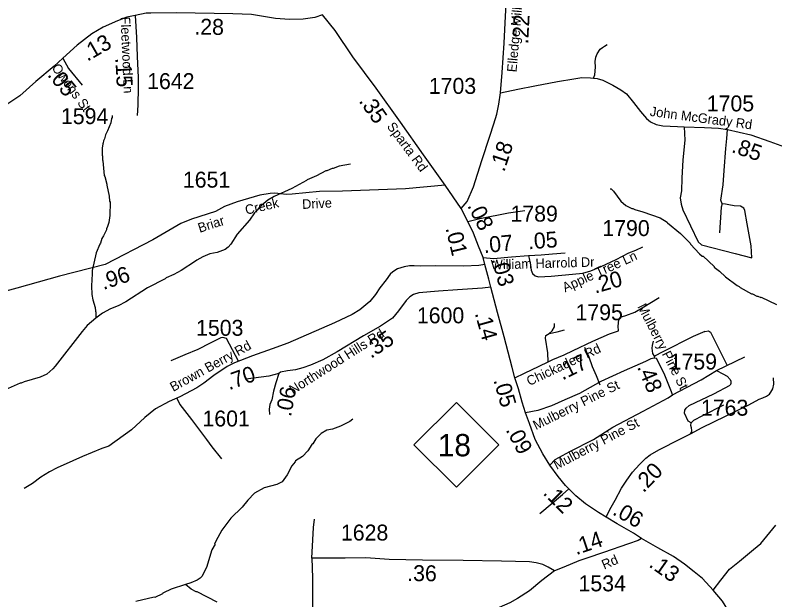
# Model space of a CAD drawing. Extents: x 1248224 to 1454986, y 825081 to 985870.
# Drawn here: x 1356830 to 1362794, y 903739 to 908326 of the extents above; entities that cross this region are included whole.
import ezdxf

# ---------------------------------------------------------------- set-up
doc = ezdxf.new("R2010")
doc.units = 0
for name, color, linetype in [('Exist Hydrographic Misc Water Feature', 7, 'Continuous'), ('Exist Road Non-System Type 51', 7, 'Continuous'), ('Exist Road Primary NC Attributed', 7, 'Continuous'), ('Exist Road Primary NC Label', 7, 'Continuous'), ('Exist Road Primary NC Mileage Hundredths English Label', 7, 'Continuous'), ('Exist Road Primary NC Shield CELL', 7, 'Continuous'), ('Exist Road Primary NC Shield Number Label', 7, 'Continuous'), ('Exist Road Secondary Mileage Hundredths English Label', 7, 'Continuous'), ('Exist Road Secondary Type 51 Attributed', 7, 'Continuous'), ('Exist Road Secondary Type 51 Label', 7, 'Continuous'), ('Exist Road Secondary Type 51 Number Label', 7, 'Continuous')]:
    doc.layers.add(name, color=color, linetype=linetype)

msp = doc.modelspace()

# ---------------------------------------------------------------- linework, layer by layer
at = {"layer": 'Exist Hydrographic Misc Water Feature'}
for points in [[(1357590.8, 907538), (1357590.4, 907522), (1357586.3, 907514.1), (1357581.6, 907482.2), (1357556.1, 907418.8), (1357539.4, 907387.2), (1357530.7, 907355.4), (1357522.4, 907339.6), (1357522, 907323.6), (1357517.8, 907315.7), (1357513.2, 907283.8), (1357511.8, 907227.8), (1357515.7, 907219.7), (1357515, 907189.8), (1357518.9, 907183.6), (1357528.4, 907067.5), (1357533.4, 907061.3), (1357550.8, 906998.9), (1357548.7, 906992.7), (1357568.7, 906906.5), (1357571.9, 906866.4), (1357575.7, 906858.3), (1357573.4, 906754.4), (1357564.1, 906698.6), (1357555.4, 906666.8), (1357547.1, 906651), (1357546.9, 906643), (1357523.8, 906595.5), (1357511.4, 906573.8), (1357500.6, 906536.1), (1357494.4, 906529.9), (1357466.8, 906460.8), (1357435.8, 906321.5), (1357433.3, 906297.6), (1357429.2, 906203.7), (1357431.7, 906135.6), (1357438.7, 906093.5), (1357457.4, 906033.1), (1357460.8, 906005), (1357464.6, 905996.9), (1357463.6, 905948.5)], [(1359462.5, 907157.2), (1359374.1, 907141.3), (1359325.6, 907122.3), (1359317.6, 907122.5), (1359277.2, 907103.5), (1359269.2, 907103.7), (1359196.4, 907065.3), (1359123.8, 907035), (1359117.4, 907028.3), (1359002.2, 906965.8), (1358862.8, 906902.9), (1358814.1, 906874), (1358748.9, 906819.6), (1358730.4, 906796), (1358707.9, 906774.5), (1358668.6, 906717.3), (1358573.9, 906607.9), (1358522.4, 906528.7), (1358501.9, 906505.2), (1358479.6, 906487.7), (1358415, 906463.2), (1358358.7, 906452.4), (1358302.2, 906429.8), (1358255.7, 906404.9), (1358245.5, 906395), (1358132.4, 906322.5), (1358075.1, 906290.9), (1358014.5, 906264.3), (1358008.5, 906258.4), (1357868.8, 906187.6), (1357697.7, 906076.8), (1357637.6, 906044.9), (1357577.2, 906022.3), (1357514.4, 905987.8), (1357463.6, 905948.5)], [(1361502.4, 906964.6), (1361510.3, 906962.4), (1361527.9, 906944), (1361586.1, 906866.7), (1361623.4, 906833.8), (1361670.9, 906808.8), (1361678.9, 906808.6), (1361694.7, 906800.2), (1361758.4, 906782.8), (1361893.3, 906735.7), (1361948.6, 906702.4), (1361950.5, 906698.1), (1362052.6, 906614), (1362128.9, 906536.3), (1362132.7, 906528.2), (1362203, 906454.6), (1362224.7, 906436.1), (1362230.7, 906435.9), (1362316.8, 906354), (1362319.1, 906349), (1362360, 906317), (1362407.1, 906271.9), (1362497.6, 906205.8), (1362513.4, 906197.4), (1362521.3, 906189.3), (1362612.1, 906139.2), (1362620.1, 906139), (1362651.8, 906122.3), (1362659.8, 906122.2), (1362683.5, 906111.6), (1362687.6, 906113.5), (1362806.3, 906054.8)], [(1357463.6, 905948.5), (1357396.2, 905890.5), (1357355.2, 905843.4), (1357145.1, 905572.1), (1357126.7, 905550.6), (1357077.7, 905509.7), (1357027.3, 905486.8), (1356900.4, 905449.7), (1356876.2, 905438.3), (1356868.2, 905438.5), (1356726.8, 905375.7)], [(1359482.1, 905156.8), (1359457.7, 905139.3), (1359384.9, 905101), (1359320.4, 905078.5), (1359276.1, 905069.4), (1359233.6, 905044.4), (1359190.6, 905001.4), (1359165.8, 904962), (1359159.6, 904958.1), (1359128.6, 904906.8), (1359085.1, 904863.2), (1359030.8, 904829), (1359028.6, 904821.1), (1359002, 904789.8), (1358964.3, 904718.6), (1358927.2, 904665.4), (1358884.7, 904644.4), (1358784.1, 904616.7), (1358709.1, 904576.4), (1358655.9, 904519.6), (1358611, 904465.8), (1358522.9, 904380.7), (1358452.7, 904286.3), (1358404.8, 904199.4), (1358396.2, 904175.5), (1358400.2, 904175.4), (1358375.3, 904132.1), (1358332.3, 903993), (1358296.7, 903921.9), (1358282.3, 903908.1), (1358258, 903892.8), (1358209.5, 903871.8), (1358168.2, 903859.4)], [(1358168.2, 903859.4), (1358054.4, 903821.4), (1357995.8, 903794.7), (1357989.7, 903790.8), (1357987.6, 903784.9), (1357927, 903758.2), (1357920.5, 903759.1), (1357778.3, 903725.6)], [(1358414.8, 903720.4), (1358260, 903802.6), (1358252, 903802.8), (1358212.5, 903823.8), (1358168.2, 903859.4)]]:
    msp.add_lwpolyline(points, dxfattribs=at)
at = {"layer": 'Exist Road Non-System Type 51'}
for points in [[(1361371, 907832.7), (1361381.2, 907858.1), (1361385, 907919.3), (1361382.5, 907963.9), (1361388.8, 907997), (1361400.3, 908023.8), (1361421.9, 908058.2), (1361442.3, 908073.5), (1361457.6, 908083.7), (1361476.7, 908096.4)], [(1362081.9, 907450.5), (1362088.2, 907346.3), (1362071.7, 907190.9), (1362064, 907048.2), (1362060.2, 906948.8), (1362050, 906892.7), (1362057.7, 906843), (1362072.1, 906798.4), (1362193, 906546.8), (1362217.9, 906524.2), (1362484, 906455.5)], [(1362484, 906455.5), (1362612.8, 906423.2), (1362609, 906517.5), (1362575.9, 906688.2), (1362559.3, 906792.7), (1362551.7, 906813.1), (1362524.9, 906827.1), (1362475.3, 906829.7), (1362433.3, 906838.6), (1362407, 906842.4), (1362380.3, 906845.8), (1362371.3, 906874.7), (1362387.4, 906994), (1362395.1, 907107.4), (1362409, 907281.3), (1362416.6, 907359), (1362422, 907429.8)], [(1360383.9, 906708.1), (1360478.6, 906731), (1360702.7, 906775.6), (1360832.6, 906794.8)], [(1362380.3, 906845.8), (1362373.6, 906820.7), (1362358.5, 906618)], [(1361567, 905849.7), (1361563, 905885.7), (1361570.6, 905936.7), (1361579.5, 905955.8), (1361625.4, 905969.8), (1361694.1, 905995.3), (1361751.4, 906029.7), (1361885.1, 906111.2)], [(1361023.6, 905827.3), (1361046.5, 905850.3), (1361063.1, 905882.1), (1361064.3, 905907.6)], [(1361014.7, 905606.9), (1361010.8, 905675.7), (1360994.3, 905792.9), (1360995.6, 905813.3), (1361023.6, 905827.3), (1361086, 905842.6), (1361143.3, 905856.6)], [(1362245.3, 905844.7), (1362153.1, 905804.9), (1361914.4, 905685.6), (1361848.2, 905651.2), (1361845.8, 905635)], [(1362245.3, 905844.7), (1362272.5, 905848.9), (1362289.3, 905838.4), (1362421.2, 905578.4)], [(1358584, 905612), (1358489.7, 905788.1), (1358460.4, 905796.5), (1358443.6, 905794.4), (1358359.9, 905752.5), (1358263.5, 905704.2), (1358163, 905660.2), (1358052, 905614.1)], [(1361848.2, 905651.2), (1361836.7, 905670.4), (1361830.4, 905712.4), (1361834.7, 905733.6), (1361841, 905769.2)], [(1361423.1, 905423.8), (1361394.5, 905496.5), (1361363.9, 905567.1), (1361335.4, 905641.7), (1361314.3, 905688.2), (1361302.9, 905718.4)], [(1362336.9, 905537.1), (1362557.4, 905645.5)], [(1358898.9, 905515.5), (1358822.8, 905494.6), (1358640.5, 905471.5)], [(1361990.2, 905347.4), (1362214.7, 905465.8), (1362336.9, 905537.1)], [(1362336.9, 905537.1), (1362385.3, 905512.9), (1362419.7, 905492.5), (1362443.9, 905468.3), (1362447.7, 905455.6), (1362448.9, 905436.5), (1362442.9, 905424.2)], [(1362137.3, 905127.3), (1362113.1, 905140), (1362085.1, 905202.4), (1362088.9, 905226.7), (1362097.8, 905243.2), (1362122, 905262.3), (1362314.3, 905355.3), (1362442.9, 905424.2)], [(1362224.3, 905091), (1362589, 905269.6), (1362671.8, 905314.1), (1362701, 905323.1), (1362729.1, 905335.8), (1362752, 905353.6), (1362763.4, 905367.7), (1362778.7, 905394.4), (1362785.1, 905430.1), (1362783.8, 905481.1)], [(1358100.1, 905320.6), (1358123.2, 905270.3), (1358213.2, 905152.9), (1358332.6, 904997.7), (1358374.5, 904939), (1358449.9, 904844.7)], [(1362132.1, 905040.2), (1362142.4, 905055.9), (1362143.6, 905067.4), (1362141.1, 905087.8), (1362134.7, 905105.6), (1362137.3, 905127.3), (1362158.9, 905148.9), (1362230.2, 905185.9), (1362394.5, 905268.7)], [(1357281.8, 904828.3), (1357159.7, 904775.5), (1357098.9, 904744.1), (1357031.9, 904700), (1356964.9, 904651.8), (1356899.9, 904612)], [(1360949.6, 904415.4), (1361127.9, 904565.7), (1361176.3, 904609)], [(1359158.5, 904065), (1359167.2, 904208.8), (1359173, 904305.1), (1359180.7, 904370.6)], [(1359158.5, 904065), (1359163.4, 903911.8), (1359163.4, 903694), (1359155.8, 903625.2)]]:
    msp.add_lwpolyline(points, dxfattribs=at)
at = {"layer": 'Exist Road Primary NC Attributed'}
for points in [[(1360205.1, 906992.3), (1360036.4, 907231.6), (1359856.5, 907486.5), (1359665.2, 907754.3), (1359481.6, 908000), (1359342.8, 908205.2), (1359242.5, 908327.9)], [(1360332.7, 906809.6), (1360205.1, 906992.3)], [(1360503.5, 906423.8), (1360467.2, 906513.6), (1360428.8, 906616.2), (1360383.9, 906708.1), (1360332.7, 906809.6)], [(1360516.3, 906370.4), (1360503.5, 906423.8)], [(1360563.3, 906193), (1360548.3, 906255), (1360516.3, 906370.4)], [(1360753.1, 905480.8), (1360731.7, 905562), (1360669.8, 905801.4), (1360616.4, 905993.7), (1360563.3, 906193)], [(1360836.3, 905206), (1360810.7, 905289.3), (1360780.8, 905394), (1360753.1, 905480.8)], [(1361028.4, 904796.3), (1360972.9, 904883.9), (1360913.1, 904997.2), (1360868.3, 905121.1), (1360836.3, 905206)], [(1361470, 904386.8), (1361410.2, 904423.2), (1361307.7, 904491.6), (1361230.9, 904555.7), (1361176.3, 904609), (1361151.9, 904634.7), (1361092.1, 904707.4), (1361028.4, 904796.3)], [(1361747.4, 904220.5), (1361683.4, 904263.2), (1361555.2, 904335.9), (1361470, 904386.8)], [(1362310.4, 903815.7), (1362227.1, 903905.4), (1362160.9, 903958.8), (1362084.1, 904018.7), (1361998.7, 904078.5), (1361874.8, 904146.9), (1361747.4, 904220.5)], [(1362608.9, 903151.9), (1362602.5, 903190.4), (1362585.4, 903293), (1362559.8, 903384.9), (1362523.9, 903467.3), (1362487.6, 903554.9), (1362438.5, 903640.4), (1362383, 903728), (1362310.4, 903815.7)]]:
    msp.add_lwpolyline(points, dxfattribs=at)
at = {"layer": 'Exist Road Primary NC Shield CELL'}
msp.add_lwpolyline([(1359960.8, 904954.6), (1360293.8, 905287.6), (1360626.8, 904954.6), (1360293.8, 904621.6)], close=True, dxfattribs=at)
at = {"layer": 'Exist Road Secondary Type 51 Attributed'}
for points in [[(1360640.1, 907716.2), (1360654.2, 907877.2), (1360668, 908106.5), (1360679, 908317), (1360685.9, 908406.8), (1360692.8, 908481.4), (1360712.1, 908551.9), (1360743.8, 908637.5), (1360781, 908712.7), (1360818.3, 908776.3), (1360850, 908820.5)], [(1357772.9, 908322.8), (1357705.7, 908310.1), (1357632.5, 908281.7), (1357520.4, 908230.9), (1357432.3, 908180), (1357317.2, 908090.3), (1357204.9, 907988.1)], [(1359242.5, 908327.9), (1359183.2, 908307.9), (1359092, 908295.9), (1358984.5, 908293), (1358873.9, 908298.9), (1358685.7, 908330.3), (1358538.6, 908337.8), (1358096.3, 908343.7), (1357894.6, 908340.8), (1357859.5, 908340.8), (1357772.9, 908322.8)], [(1357772.9, 908322.8), (1357781.9, 908151.6), (1357787.8, 908002.1), (1357796.8, 907837.6), (1357796.8, 907759.9), (1357793.8, 907619.3), (1357787.8, 907538.6)], [(1357204.9, 907988.1), (1357135.2, 907926.2), (1356993, 907806), (1356866, 907694), (1356764.5, 907625.7), (1356603, 907531.7), (1356453.9, 907457.1), (1356249.6, 907374.2), (1356046.7, 907303.8)], [(1357204.9, 907988.1), (1357248.8, 907908.8), (1357356, 907778.2)], [(1360640.1, 907716.2), (1360777.1, 907745.9), (1360910.8, 907771.2), (1361088.3, 907805.9), (1361215.1, 907826.6), (1361279.7, 907835.9), (1361346.5, 907833.5), (1361371, 907832.7), (1361399.5, 907828.9), (1361443.3, 907815.1), (1361521.7, 907775.9), (1361584, 907741.2), (1361630.1, 907708.9), (1361685.4, 907639.7), (1361740.7, 907570.5), (1361786.8, 907515.1), (1361816.8, 907489.7), (1361862.9, 907469), (1361915.9, 907457.4), (1362028.9, 907452.8), (1362081.9, 907450.5), (1362242.1, 907443.7), (1362352.8, 907439), (1362422, 907429.8), (1362606.4, 907386), (1362756.2, 907335.2), (1362869.2, 907293.7)], [(1360332.7, 906809.6), (1360377.9, 906865.2), (1360427.5, 906978.4), (1360493.8, 907185.7), (1360557.3, 907376.3), (1360587.7, 907473.1), (1360612.5, 907550.4), (1360626.3, 907627.8), (1360640.1, 907716.2)], [(1360205.1, 906992.3), (1359893.5, 906963), (1359400, 906945.8), (1359218.4, 906941.5), (1359005.5, 906922.9), (1358959.7, 906920), (1358869.7, 906928.6), (1358831.2, 906925.9), (1358750.3, 906912.9), (1358571.8, 906861), (1358474.5, 906824.2), (1358403, 906785.5), (1358213.6, 906725.4), (1358131.2, 906691.2), (1357912, 906564.5), (1357537.1, 906369)], [(1360859.3, 906440.1), (1360877.2, 906367.9), (1360882.2, 906325.8), (1360890.6, 906299), (1360912.4, 906280.5), (1360937.6, 906273.7), (1361038.4, 906277.1), (1361204.6, 906293.9), (1361286.9, 906302.3), (1361349, 906320.8), (1361429.7, 906354.4), (1361548.9, 906409.9), (1361648, 906460.3), (1361701.7, 906482.2), (1361758.8, 906507.4)], [(1360503.5, 906423.8), (1360585.5, 906416.6), (1360726.6, 906430.1), (1360859.3, 906440.1)], [(1360859.3, 906440.1), (1360960, 906446.9), (1361049, 906453.6), (1361148.1, 906460.3)], [(1357537.1, 906369), (1357177.1, 906277.1), (1356843.6, 906184.4), (1356411.3, 906067)], [(1360516.3, 906370.4), (1360469.4, 906362.7), (1360351.9, 906357.6), (1360133.5, 906359.3), (1360009.3, 906357.6), (1359962.3, 906359.3), (1359927, 906359.3), (1359885, 906352.6), (1359833, 906335.8), (1359794.3, 906312.2), (1359774.2, 906293.8), (1359742.3, 906248.4), (1359693.6, 906187.9), (1359658.3, 906134.1), (1359615.2, 906080.8), (1359568.2, 906040.4), (1359536.3, 906015.2), (1359475.8, 905976.6), (1359336.5, 905911), (1358971, 905751.9), (1358848.4, 905708.2), (1358692.3, 905652.7), (1358552, 905599.3), (1358494.9, 905569.1), (1358390.8, 905500.1), (1358311.9, 905439.6), (1358256.5, 905401), (1358122.1, 905332.1), (1358038.7, 905295.6), (1357932.9, 905236.8), (1357847.2, 905169.5), (1357743.1, 905072.1), (1357565.7, 904945.2), (1357510.3, 904925), (1357359.2, 904862.8), (1357281.8, 904828.3)], [(1360563.3, 906193), (1360498.7, 906185.4), (1360302.2, 906172), (1360154.4, 906160.2), (1359998.3, 906146.8), (1359956.3, 906133.3), (1359929.4, 906116.5), (1359900.9, 906086.3), (1359840.4, 906007.3), (1359791.7, 905950.1), (1359744.7, 905916.5), (1359699.4, 905886.2), (1359565, 905808.9), (1359357.4, 905685.3), (1359244.8, 905621.4), (1359149.1, 905579.4), (1359088.7, 905559.2), (1359031.6, 905542.4), (1358969.4, 905535.7), (1358912.3, 905525.6), (1358898.9, 905515.5)], [(1360753.1, 905480.8), (1360828, 905517.7), (1360943.3, 905571.5), (1361014.7, 905606.9), (1361050.8, 905625.4), (1361141.5, 905660.7), (1361210.6, 905694.6), (1361365.8, 905768.4), (1361496.4, 905825.3), (1361567, 905849.7)], [(1361924.2, 905513.5), (1361864.2, 905633.4), (1361845.8, 905635), (1361819.7, 905630.3), (1361780, 905608.6), (1361610, 905535.4), (1361428.7, 905450.8), (1361259.7, 905358.5), (1361144.5, 905309.3), (1361040, 905261.6), (1360932.4, 905224.7), (1360836.3, 905206)], [(1358898.9, 905515.5), (1358875.8, 905442.1), (1358857.3, 905376.6), (1358843.9, 905307.6), (1358830.5, 905272.4), (1358825.4, 905235.4), (1358827.1, 905191.7)], [(1361028.4, 904796.3), (1361069.2, 904840.7), (1361186, 904902.2), (1361370.4, 904997.6), (1361522.5, 905094.5), (1361761.3, 905218.2), (1361956.4, 905324.3), (1361990.2, 905347.4), (1361984.1, 905372), (1361924.2, 905513.5)], [(1361470, 904386.8), (1361499.4, 904447.7), (1361539.4, 904521.5), (1361591.6, 904615.3), (1361631.6, 904676.8), (1361676.2, 904739.9), (1361731.5, 904799.8), (1361780.6, 904850.6), (1361816, 904876.7), (1361883.6, 904915.2), (1362053.7, 905001.8), (1362132.1, 905040.2), (1362224.3, 905091)], [(1362310.4, 903815.7), (1362371.4, 903892.6), (1362439, 903980.3), (1362515.8, 904041.8), (1362628, 904134.1), (1362683.3, 904180.2), (1362731, 904238.6), (1362801.6, 904324.8)], [(1361747.4, 904220.5), (1361720.8, 904203.9), (1361645.5, 904177.8), (1361448.9, 904110.1), (1361318.3, 904065.5), (1361255.3, 904045.5), (1361138.5, 903996.3), (1361064.7, 903965.5)], [(1361064.7, 903965.5), (1361014.9, 903995.8), (1360971.9, 904017.3), (1360921.1, 904028.1), (1360867.4, 904035.8), (1360647.6, 904041.9), (1360346.5, 904046.5), (1360027.5, 904049.6), (1359766.3, 904054.2), (1359581.9, 904069.6), (1359419.7, 904066.5), (1359279.9, 904065), (1359158.5, 904065)], [(1361064.7, 903965.5), (1360965.6, 903890), (1360867.2, 903810.1), (1360773.5, 903748.6), (1360714.1, 903715.8), (1360586.8, 903660), (1360479.2, 903616.9), (1360374.7, 903576.9), (1360333.3, 903560), (1360308.7, 903547.7), (1360274.9, 903521.6), (1360207.5, 903468.7), (1360129.8, 903399), (1360103.1, 903368.7), (1360044.7, 903304.1), (1360009.3, 903270.3), (1359975.5, 903227.2), (1359920.2, 903148.8), (1359864.9, 903075)]]:
    msp.add_lwpolyline(points, dxfattribs=at)

# ---------------------------------------------------------------- texts
at = {"layer": 'Exist Road Primary NC Label'}
msp.add_text('Sparta Rd', height=75, rotation=306.60227, dxfattribs=at).set_placement((1359744.7, 907452.1))
at = {"layer": 'Exist Road Primary NC Mileage Hundredths English Label'}
for s, rotation, p in [('.35', 305.21514, (1359524, 907652.2)), ('.08', 296.01008, (1360377.8, 906832.3)), ('.01', 283.48502, (1360208, 906654.7)), ('.03', 285.51144, (1360569.3, 906411.1)), ('.14', 285.51129, (1360437.7, 905986.4)), ('.05', 285.93259, (1360584, 905462.5)), ('.09', 297.82723, (1360678.7, 905072.9)), ('.12', 314.97532, (1360968.8, 904571.5)), ('.06', 330.44014, (1361512.6, 904411.8)), ('.13', 324.98509, (1361798.4, 904003.3))]:
    msp.add_text(s, height=125, rotation=rotation, dxfattribs=at).set_placement(p)
at = {"layer": 'Exist Road Primary NC Shield Number Label'}
msp.add_text('18', height=175, dxfattribs=at).set_placement((1360148, 904864.9))
at = {"layer": 'Exist Road Secondary Mileage Hundredths English Label'}
for s, rotation, p in [('.28', 359.22503, (1358235.9, 908174)), ('.22', 87.00853, (1360857, 908096.3)), ('.13', 29.9747, (1357397, 907960.2)), ('.15', 273.11946, (1357616.1, 907990.3)), ('.05', 309.39044, (1357078.2, 907855)), ('.18', 71.57992, (1360668.9, 907090.6)), ('.85', 341.28608, (1362447.4, 907252.7)), ('.05', 4.31984, (1360860.6, 906488.7)), ('.07', 5.44511, (1360511.5, 906459)), ('.96', 18.21635, (1357522.3, 906169.9)), ('.20', 15.83933, (1361383.4, 906141.1)), ('.35', 33.71231, (1359623.7, 905628.2)), ('.17', 26.07307, (1361126.4, 905459.4)), ('.70', 19.61972, (1358509.6, 905383.1)), ('.48', 292.9551, (1361711, 905565.6)), ('.06', 78.96863, (1358994.7, 905170.8)), ('.20', 45.90623, (1361762.4, 904574.3)), ('.14', 18.8535, (1361234.6, 904089)), ('.36', 359.44424, (1359907.4, 903886.5))]:
    msp.add_text(s, height=125, rotation=rotation, dxfattribs=at).set_placement(p)
at = {"layer": 'Exist Road Secondary Type 51 Label'}
for s, rotation, p in [('Elledge Mill Rd', 85.05508, (1360765.7, 907875.9)), ('Fleetwood Ln', 272.47635, (1357657.1, 908312.9)), ('Owens St', 306.35689, (1357112.6, 907912.3)), ('John McGrady Rd', 352.43016, (1361810, 907536.2)), ('Creek', 13.14336, (1358644.9, 906759.7)), ('Drive', 2.95679, (1359084.9, 906805.3)), ('Briar', 18.21635, (1358279.1, 906617.7)), ('Apple Tree Ln', 24.50761, (1361147.3, 906151.1)), ('William Harrold Dr', 1.58022, (1360565.4, 906330.7)), ('Mulberry Pine St', 297.31939, (1361713.2, 906039.4)), ('Northwood Hills Rd', 32.3537, (1359011, 905348.4)), ('Brown Berry Rd', 28.85044, (1358071.1, 905369.9)), ('Chickadee Rd', 25.34223, (1360866.6, 905415.6)), ('Mulberry Pine St', 26.43617, (1360918.3, 905069.6)), ('Mulberry Pine St', 27.87525, (1361081.6, 904758.1)), ('Rd', 23.41964, (1361454.2, 903976))]:
    msp.add_text(s, height=75, rotation=rotation, dxfattribs=at).set_placement(p)
at = {"layer": 'Exist Road Secondary Type 51 Number Label'}
for s, p in [('1642', (1357866.2, 907746.1)), ('1703', (1360077.6, 907708.7)), ('1705', (1362259.8, 907571.1)), ('1594', (1357189.5, 907471.3)), ('1651', (1358146.6, 906972.9)), ('1789', (1360718.8, 906706.3)), ('1790', (1361440, 906593.1)), ('1600', (1359983.9, 905908.5)), ('1795', (1361229.2, 905932.3)), ('1503', (1358250.2, 905810.6)), ('1759', (1361968.3, 905545.7)), ('1763', (1362213.8, 905183.7)), ('1601', (1358300.5, 905098.9)), ('1628', (1359387.6, 904204.2)), ('1534', (1361253, 903805.6))]:
    msp.add_text(s, height=125, dxfattribs=at).set_placement(p)

doc.saveas('drawing.dxf')
